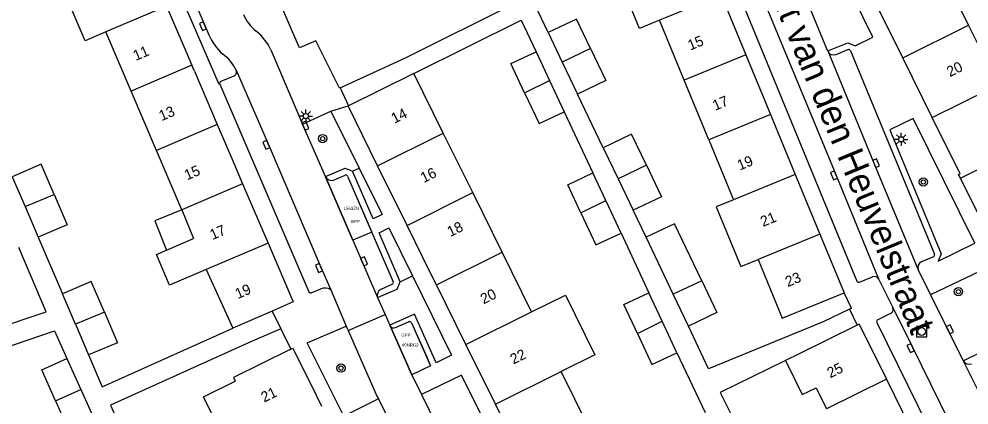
# Model space of a CAD drawing. Extents: x 132994 to 136000, y 393499 to 395512.
# Drawn here: x 134519.8 to 134610.8, y 394763.5 to 394800.5 of the extents above; entities that cross this region are included whole.
import ezdxf

# ---------------------------------------------------------------- set-up
doc = ezdxf.new("R2010")
doc.units = 0
for name, color, linetype in [('bp-anno-kenteken', 7, 'Continuous'), ('bp-grn-parkeervak', 7, 'Continuous'), ('gg-afsc-erfafscheiding', 7, 'Continuous'), ('gg-afsc-hekwerk', 7, 'Continuous'), ('gg-afsc-muur', 7, 'Continuous'), ('gg-anno-huisnummerreeks BGT', 7, 'Continuous'), ('gg-anno-openbare ruimte label', 7, 'Continuous'), ('gg-bbg-gedigitaliseerde bebouwing', 7, 'Continuous'), ('gg-bbg-gedigitaliseerde bijgebouw', 7, 'Continuous'), ('gg-bbg-hoofdgebouw', 7, 'Continuous'), ('gg-bbg-luifel en loopbrug', 7, 'Continuous'), ('gg-bbg-tussenscheiding', 7, 'Continuous'), ('gg-knt-verharding', 7, 'Continuous'), ('gg-knt-verharding nz', 7, 'Continuous'), ('gt-grn-groengrens', 7, 'Continuous'), ('gt-grn-weggrens', 7, 'Continuous'), ('gt-symb-boom', 7, 'Continuous'), ('gt-symb-kolk', 7, 'Continuous'), ('gt-symb-lichtmast', 7, 'Continuous'), ('gt-symb-rioolschacht', 7, 'Continuous'), ('kenmerkpunt gehandicapten parkeerplaats', 7, 'Continuous')]:
    doc.layers.add(name, color=color, linetype=linetype)

# ---------------------------------------------------------------- blocks, each defined once
blk = doc.blocks.new('gt0-KOLK')
at = {"layer": 'gt-symb-kolk'}
blk.add_lwpolyline([(0, 0), (0.375, 0), (0.375, 0.4), (-0.375, 0.4), (-0.375, 0), (0, 0)], dxfattribs=at)
blk = doc.blocks.new('gt0-BOOM')
at = {"layer": 'gt-symb-boom'}
for radius in [0.4, 0.2]:
    blk.add_circle((0, 0), radius, dxfattribs=at)
blk = doc.blocks.new('gt0-RS')
at = {"layer": 'gt-symb-rioolschacht'}
blk.add_lwpolyline([(-0.5, -0.5), (0.5, -0.5), (0.5, 0.5), (-0.5, 0.5)], close=True, dxfattribs=at)
blk.add_circle((0, 0), 0.375, dxfattribs=at)
blk = doc.blocks.new('gt0-LMAST')
at = {"layer": 'gt-symb-lichtmast'}
for p, q in [((-0.182, 0.173), (-0.447, 0.438)), ((-0.005, 0.246), (-0.005, 0.621)), ((0.172, 0.173), (0.437, 0.438)), ((-0.255, -0.004), (-0.63, -0.004)), ((-0.182, -0.181), (-0.447, -0.446)), ((-0.005, -0.254), (-0.005, -0.629)), ((0.437, -0.446), (0.172, -0.181)), ((0.245, -0.004), (0.62, -0.004))]:
    blk.add_line(p, q, dxfattribs=at)
blk.add_circle((-0.005, -0.004), 0.25, dxfattribs=at)

msp = doc.modelspace()

# ---------------------------------------------------------------- linework, layer by layer
at = {"layer": 'bp-grn-parkeervak'}
for p, q in [((134549.883, 394785.071), (134551.023, 394785.543)), ((134555.838, 394770.918), (134557.07, 394771.457))]:
    msp.add_line(p, q, dxfattribs=at)
for points in [[(134551.254, 394785.455), (134553.574, 394780.077), (134551.743, 394779.293), (134549.133, 394785.388)], [(134557.361, 394771.386), (134558.796, 394768.187), (134559.197, 394767.257), (134557.403, 394766.39), (134555.318, 394771.088)]]:
    msp.add_lwpolyline(points, dxfattribs=at)
for centre, radius, start, end in [((134551.091, 394785.375), 0.181, 26.18079, 112.1103), ((134549.677, 394785.628), 0.594, 203.85853, 290.31715), ((134555.667, 394771.276), 0.397, 208.29342, 295.49906), ((134557.179, 394771.271), 0.216, 32.28858, 120.28843)]:
    msp.add_arc(centre, radius, start, end, dxfattribs=at)
at = {"layer": 'gg-afsc-erfafscheiding'}
for p, q in [((134570.457, 394799.203), (134567.915, 394804.667)), ((134575.735, 394788.171), (134573.278, 394793.306)), ((134572.006, 394791.623), (134574.762, 394785.743)), ((134579.849, 394779.574), (134578.607, 394782.168)), ((134521.596, 394779.591), (134523.912, 394774.168)), ((134577.461, 394779.983), (134580.103, 394774.259)), ((134544.843, 394770.797), (134542.117, 394769.614)), ((134544.843, 394770.797), (134545.81, 394768.846)), ((134582.798, 394768.508), (134585.52, 394762.787))]:
    msp.add_line(p, q, dxfattribs=at)
for points in [[(134557.599, 394795.293), (134567.897, 394800.391), (134569.313, 394797.37)], [(134501.277, 394765.366), (134522.371, 394772.445), (134519.743, 394778.597)], [(134596.826, 394771.477), (134585.839, 394766.975), (134583.921, 394771.062)], [(134511.447, 394766.606), (134523.158, 394770.602), (134524.351, 394767.944)], [(134526.417, 394768.304), (134527.729, 394765.233), (134540.247, 394770.858)], [(134542.117, 394769.614), (134528.523, 394763.465), (134530.971, 394758.01)], [(134593.214, 394767.777), (134586.944, 394764.709), (134588.354, 394761.882)]]:
    msp.add_lwpolyline(points, dxfattribs=at)
at = {"layer": 'gg-afsc-hekwerk'}
for p, q in [((134550.528, 394793.903), (134551.345, 394792.197)), ((134544.026, 394772.503), (134544.843, 394770.797)), ((134599.335, 394772.678), (134600.083, 394771.163))]:
    msp.add_line(p, q, dxfattribs=at)
at = {"layer": 'gg-afsc-muur'}
for p, q in [((134599.532, 394772.772), (134598.82, 394774.26)), ((134599.532, 394772.772), (134599.335, 394772.678)), ((134599.335, 394772.678), (134596.826, 394771.477))]:
    msp.add_line(p, q, dxfattribs=at)
at = {"layer": 'gg-bbg-gedigitaliseerde bebouwing'}
for p, q in [((134610.759, 394799.929), (134607.922, 394805.664)), ((134583.501, 394794.658), (134581.136, 394800.395)), ((134530.502, 394793.583), (134528.07, 394799.264)), ((134613.595, 394794.193), (134610.759, 394799.929)), ((134550.528, 394793.903), (134556.859, 394796.807)), ((134557.599, 394795.293), (134551.345, 394792.197)), ((134560.421, 394789.577), (134557.599, 394795.293)), ((134585.861, 394788.918), (134583.501, 394794.658)), ((134532.934, 394787.902), (134530.502, 394793.583)), ((134563.243, 394783.863), (134560.421, 394789.577)), ((134585.861, 394788.918), (134588.224, 394783.173)), ((134535.365, 394782.221), (134532.934, 394787.902)), ((134566.065, 394778.148), (134563.243, 394783.863)), ((134588.224, 394783.173), (134586.571, 394782.496)), ((134535.365, 394782.221), (134536.483, 394779.457)), ((134533.908, 394778.357), (134536.483, 394779.457)), ((134568.887, 394772.433), (134566.065, 394778.148)), ((134537.683, 394776.49), (134540.247, 394770.858)), ((134600.083, 394771.163), (134594.525, 394768.418)), ((134600.26, 394771.25), (134600.083, 394771.163)), ((134594.525, 394768.418), (134593.214, 394767.777)), ((134574.531, 394761.004), (134571.709, 394766.719)), ((134596.143, 394765.15), (134597.151, 394763.113))]:
    msp.add_line(p, q, dxfattribs=at)
for points in [[(134556.859, 394796.807), (134567.164, 394801.953), (134562.928, 394811.538)], [(134581.136, 394800.395), (134579.219, 394799.606), (134576.857, 394805.344), (134578.774, 394806.133)], [(134528.07, 394799.264), (134526.115, 394798.429), (134523.687, 394804.112), (134525.639, 394804.946)], [(134586.571, 394782.496), (134588.931, 394776.761), (134590.585, 394777.442)], [(134537.683, 394776.49), (134534.188, 394774.997), (134532.931, 394777.94), (134533.908, 394778.357)], [(134590.585, 394777.442), (134592.896, 394771.827), (134598.82, 394774.26)], [(134568.887, 394772.433), (134572.121, 394774.03), (134574.943, 394768.316), (134571.709, 394766.719)], [(134545.752, 394768.817), (134540.309, 394766.126), (134540.481, 394765.778)], [(134593.214, 394767.777), (134594.817, 394764.501), (134596.143, 394765.15)], [(134543.054, 394760.58), (134540.007, 394759.071), (134537.433, 394764.269), (134540.481, 394765.778)]]:
    msp.add_lwpolyline(points, dxfattribs=at)
at = {"layer": 'gg-bbg-gedigitaliseerde bijgebouw'}
for p, q in [((134570.457, 394799.203), (134571.81, 394796.375)), ((134569.313, 394797.37), (134570.608, 394794.606)), ((134571.81, 394796.375), (134573.278, 394793.306)), ((134570.608, 394794.606), (134572.006, 394791.623)), ((134575.735, 394788.171), (134577.168, 394785.176)), ((134575.997, 394783.108), (134574.762, 394785.743)), ((134519.119, 394785.39), (134520.345, 394782.52)), ((134577.168, 394785.176), (134578.607, 394782.168)), ((134577.461, 394779.983), (134575.997, 394783.108)), ((134520.345, 394782.52), (134521.596, 394779.591)), ((134582.463, 394774.111), (134579.849, 394779.574)), ((134525.16, 394771.247), (134523.912, 394774.168)), ((134581.381, 394771.531), (134580.103, 394774.259)), ((134583.921, 394771.062), (134582.463, 394774.111)), ((134525.16, 394771.247), (134526.417, 394768.304)), ((134582.798, 394768.508), (134581.381, 394771.531)), ((134524.351, 394767.944), (134525.681, 394764.98)), ((134525.681, 394764.98), (134527.012, 394762.015))]:
    msp.add_line(p, q, dxfattribs=at)
for points in [[(134574.533, 394797.677), (134573.18, 394800.505), (134570.457, 394799.203)], [(134568.217, 394793.426), (134566.899, 394796.239), (134569.313, 394797.37)], [(134574.533, 394797.677), (134576.002, 394794.607), (134573.278, 394793.306)], [(134568.217, 394793.426), (134569.592, 394790.492), (134572.006, 394791.623)], [(134579.891, 394786.479), (134578.458, 394789.474), (134575.735, 394788.171)], [(134523.132, 394783.682), (134521.896, 394786.577), (134519.119, 394785.39)], [(134579.891, 394786.479), (134581.33, 394783.471), (134578.607, 394782.168)], [(134573.611, 394781.916), (134572.348, 394784.611), (134574.762, 394785.743)], [(134523.132, 394783.682), (134524.373, 394780.777), (134521.596, 394779.591)], [(134573.611, 394781.916), (134575.047, 394778.852), (134577.461, 394779.983)], [(134585.186, 394775.413), (134582.572, 394780.876), (134579.849, 394779.574)], [(134527.948, 394772.408), (134526.69, 394775.354), (134523.912, 394774.168)], [(134585.186, 394775.413), (134586.644, 394772.365), (134583.921, 394771.062)], [(134579.029, 394770.356), (134577.723, 394773.144), (134580.103, 394774.259)], [(134527.948, 394772.408), (134529.205, 394769.465), (134526.417, 394768.304)], [(134579.029, 394770.356), (134580.418, 394767.392), (134582.798, 394768.508)], [(134523.269, 394763.897), (134521.939, 394766.862), (134524.351, 394767.944)], [(134523.269, 394763.897), (134524.6, 394760.933), (134527.012, 394762.015)]]:
    msp.add_lwpolyline(points, dxfattribs=at)
at = {"layer": 'gg-bbg-hoofdgebouw'}
for p, q in [((134545.878, 394799.494), (134544.159, 394803.504)), ((134587.059, 394802.815), (134589.422, 394797.078)), ((134604.443, 394796.802), (134601.606, 394802.536)), ((134533.895, 394801.754), (134536.327, 394796.073)), ((134546.63, 394797.74), (134545.878, 394799.494)), ((134589.422, 394797.078), (134591.786, 394791.339)), ((134607.28, 394791.067), (134604.443, 394796.802)), ((134536.566, 394795.514), (134536.327, 394796.073)), ((134536.566, 394795.514), (134538.758, 394790.392)), ((134551.29, 394792.17), (134551.345, 394792.197)), ((134554.123, 394786.433), (134551.29, 394792.17)), ((134591.786, 394791.339), (134594.149, 394785.601)), ((134538.758, 394790.392), (134540.35, 394786.673)), ((134540.35, 394786.673), (134541.19, 394784.711)), ((134556.944, 394780.718), (134554.123, 394786.433)), ((134594.149, 394785.601), (134596.512, 394779.864)), ((134541.19, 394784.711), (134543.622, 394779.029)), ((134559.233, 394776.082), (134556.944, 394780.718)), ((134596.512, 394779.864), (134598.82, 394774.26)), ((134543.622, 394779.029), (134546.04, 394773.38)), ((134559.765, 394775.004), (134559.233, 394776.082)), ((134562.587, 394769.288), (134559.765, 394775.004)), ((134546.04, 394773.38), (134544.026, 394772.503)), ((134544.026, 394772.503), (134540.247, 394770.858)), ((134600.26, 394771.25), (134602.879, 394765.962)), ((134565.409, 394763.573), (134562.587, 394769.288)), ((134545.752, 394768.817), (134545.81, 394768.846)), ((134545.81, 394768.846), (134546, 394768.94)), ((134546, 394768.94), (134548.23, 394764.431)), ((134602.879, 394765.962), (134605.528, 394760.614)), ((134548.23, 394764.431), (134548.742, 394763.397)), ((134568.23, 394757.859), (134565.409, 394763.573))]:
    msp.add_line(p, q, dxfattribs=at)
for points in [[(134550.528, 394793.903), (134550.458, 394793.869), (134548.218, 394798.424), (134546.63, 394797.74)], [(134609.969, 394785.259), (134609.8, 394785.6), (134609.95, 394785.67), (134607.28, 394791.067)], [(134612.831, 394779.675), (134612.76, 394779.64), (134609.969, 394785.259)]]:
    msp.add_lwpolyline(points, dxfattribs=at)
at = {"layer": 'gg-bbg-luifel en loopbrug'}
msp.add_lwpolyline([(134535.365, 394782.221), (134532.769, 394781.171), (134533.908, 394778.357)], dxfattribs=at)
at = {"layer": 'gg-bbg-tussenscheiding'}
for p, q in [((134587.059, 394802.815), (134581.136, 394800.395)), ((134533.895, 394801.754), (134528.07, 394799.264)), ((134604.443, 394796.802), (134610.759, 394799.929)), ((134574.533, 394797.677), (134571.81, 394796.375)), ((134589.422, 394797.078), (134583.501, 394794.658)), ((134536.327, 394796.073), (134530.502, 394793.583)), ((134568.217, 394793.426), (134570.608, 394794.606)), ((134607.28, 394791.067), (134613.595, 394794.193)), ((134591.786, 394791.339), (134585.861, 394788.918)), ((134538.758, 394790.392), (134532.934, 394787.902)), ((134554.123, 394786.433), (134560.421, 394789.577)), ((134609.969, 394785.259), (134616.431, 394788.458)), ((134579.891, 394786.479), (134577.168, 394785.176)), ((134594.149, 394785.601), (134588.224, 394783.173)), ((134541.19, 394784.711), (134535.365, 394782.221)), ((134520.345, 394782.52), (134523.132, 394783.682)), ((134556.944, 394780.718), (134563.243, 394783.863)), ((134573.611, 394781.916), (134575.997, 394783.108)), ((134596.512, 394779.864), (134590.585, 394777.442)), ((134543.622, 394779.029), (134537.683, 394776.49)), ((134559.765, 394775.004), (134566.065, 394778.148)), ((134585.186, 394775.413), (134582.463, 394774.111)), ((134527.948, 394772.408), (134525.16, 394771.247)), ((134562.587, 394769.288), (134568.887, 394772.433)), ((134579.029, 394770.356), (134581.381, 394771.531)), ((134565.409, 394763.573), (134571.709, 394766.719)), ((134602.879, 394765.962), (134597.151, 394763.113)), ((134523.269, 394763.897), (134525.681, 394764.98))]:
    msp.add_line(p, q, dxfattribs=at)
at = {"layer": 'gg-knt-verharding'}
for p, q in [((134581.366, 394820.794), (134600.053, 394775.377)), ((134535.76, 394804.102), (134537.949, 394798.988)), ((134543.89, 394797.541), (134546.935, 394790.415)), ((134597.266, 394797.449), (134597.265, 394797.452)), ((134598.057, 394797.104), (134599.173, 394797.57)), ((134599.434, 394797.465), (134607.483, 394777.969)), ((134540.575, 394795.598), (134540.571, 394795.603)), ((134540.333, 394795.014), (134539.096, 394794.53)), ((134546.935, 394790.415), (134549.655, 394791.685)), ((134549.655, 394791.685), (134552.348, 394786.221)), ((134549.128, 394785.399), (134546.935, 394790.415)), ((134549.883, 394785.071), (134551.023, 394785.543)), ((134551.254, 394785.455), (134555.63, 394775.31)), ((134549.128, 394785.399), (134549.133, 394785.388)), ((134607.381, 394777.717), (134606.251, 394777.235)), ((134605.927, 394776.453), (134607.108, 394774.062)), ((134600.305, 394775.271), (134601.555, 394775.797)), ((134602.134, 394775.579), (134603.485, 394772.836)), ((134549.65, 394774.533), (134551.119, 394771.063)), ((134555.541, 394775.07), (134554.445, 394774.58)), ((134554.13, 394773.808), (134554.839, 394772.185)), ((134607.108, 394774.062), (134610.242, 394767.741)), ((134551.304, 394770.627), (134554.839, 394772.185)), ((134554.839, 394772.185), (134555.292, 394771.146)), ((134603.269, 394772.27), (134602.056, 394771.664)), ((134551.119, 394771.063), (134551.304, 394770.627)), ((134555.292, 394771.146), (134555.318, 394771.088)), ((134555.318, 394771.088), (134557.403, 394766.39)), ((134555.838, 394770.918), (134557.07, 394771.457)), ((134601.965, 394771.41), (134611.774, 394751.486)), ((134610.242, 394767.741), (134610.245, 394767.735)), ((134557.403, 394766.39), (134558.332, 394764.496)), ((134554.204, 394764.076), (134554.983, 394762.526))]:
    msp.add_line(p, q, dxfattribs=at)
for points in [[(134597.265, 394797.452), (134599.186, 394798.215), (134599.882, 394797.924), (134601.595, 394798.766), (134596.81, 394808.484), (134593.411, 394806.822)], [(134597.265, 394797.452), (134597.244, 394797.504), (134593.411, 394806.822)], [(134539.001, 394794.261), (134538.932, 394794.232), (134534.86, 394803.716), (134535.76, 394804.102)], [(134539.001, 394794.261), (134547.521, 394774.351), (134547.647, 394774.249), (134547.771, 394774.251), (134548.691, 394774.645)], [(134608.125, 394777.976), (134607.842, 394777.304), (134611.36, 394779.007), (134605.459, 394790.984), (134603.213, 394789.895), (134608.125, 394777.976)], [(134549.128, 394785.399), (134551.007, 394786.2), (134551.726, 394785.914)], [(134552.348, 394786.221), (134554.548, 394781.758), (134553.687, 394781.349), (134551.726, 394785.914)], [(134556.292, 394775.322), (134554.27, 394780.012), (134555.193, 394780.469), (134557.453, 394775.896)], [(134610.242, 394767.741), (134612.113, 394768.651), (134612.841, 394768.408), (134615.035, 394763.961), (134618.062, 394765.459), (134612.53, 394776.66), (134607.108, 394774.062)], [(134557.453, 394775.896), (134561.217, 394768.278), (134559.727, 394767.55), (134557.65, 394772.199), (134555.292, 394771.146)], [(134554.13, 394773.808), (134556.001, 394774.59), (134556.292, 394775.322)], [(134554.204, 394764.076), (134550.872, 394762.425), (134547.374, 394769.458), (134551.119, 394771.063)], [(134557.361, 394771.386), (134559.197, 394767.257), (134557.403, 394766.39)], [(134551.304, 394770.627), (134554.096, 394764.292), (134554.204, 394764.076)], [(134560.262, 394760.611), (134562.11, 394761.52), (134562.84, 394761.283), (134564.431, 394758.154), (134565.876, 394758.869), (134562.154, 394766.371), (134558.332, 394764.496)], [(134558.332, 394764.496), (134559.799, 394761.506), (134560.262, 394760.611)]]:
    msp.add_lwpolyline(points, dxfattribs=at)
for centre, radius, start, end in [((134545.067, 394802.544), 4.113, 202.85595, 231.20244), ((134539.522, 394795.582), 4.787, 24.15657, 51.68604), ((134542.439, 394800.87), 4.868, 202.74009, 229.79193), ((134597.84, 394797.687), 0.622, 202.48651, 290.38399), ((134599.255, 394797.397), 0.191, 20.80744, 115.36283), ((134536.768, 394793.772), 4.22, 25.70854, 53.20785), ((134540.17, 394795.424), 0.441, 291.73052, 23.25285), ((134539.174, 394794.351), 0.195, 113.57204, 207.52561), ((134551.091, 394785.375), 0.181, 26.18079, 112.1103), ((134549.677, 394785.628), 0.594, 203.85853, 290.31715), ((134607.311, 394777.892), 0.188, 291.79463, 24.13291), ((134606.481, 394776.682), 0.599, 112.58297, 202.4064), ((134601.725, 394775.37), 0.459, 27.03019, 111.70597), ((134549.071, 394773.734), 0.987, 54.06699, 112.61041), ((134554.688, 394774.031), 0.601, 113.86967, 201.73636), ((134555.416, 394775.253), 0.222, 304.43579, 14.87129), ((134600.236, 394775.46), 0.201, 204.29109, 290.08227), ((134603.1, 394772.659), 0.424, 293.54622, 24.67753), ((134555.667, 394771.276), 0.397, 208.29342, 295.49906), ((134557.179, 394771.271), 0.216, 32.28858, 120.28843), ((134602.144, 394771.489), 0.196, 116.73707, 203.84101), ((134610.784, 394768.006), 0.603, 206.67325, 294.77243)]:
    msp.add_arc(centre, radius, start, end, dxfattribs=at)
at = {"layer": 'gg-knt-verharding nz'}
msp.add_line((134610.245, 394767.735), (134615.845, 394756.42), dxfattribs=at)
for points in [[(134582.906, 394822.163), (134598.044, 394785.585), (134602.134, 394775.579)], [(134597.266, 394797.449), (134601.714, 394786.611), (134605.927, 394776.453)], [(134540.575, 394795.598), (134543.638, 394788.53), (134548.695, 394776.716), (134549.65, 394774.533)], [(134549.133, 394785.388), (134551.743, 394779.293), (134554.13, 394773.808)], [(134603.485, 394772.836), (134605.378, 394769.029), (134611.391, 394756.814), (134613.514, 394752.358)]]:
    msp.add_lwpolyline(points, dxfattribs=at)
at = {"layer": 'gt-grn-groengrens'}
for p, q in [((134551.726, 394785.914), (134552.348, 394786.221)), ((134556.292, 394775.322), (134557.453, 394775.896))]:
    msp.add_line(p, q, dxfattribs=at)
at = {"layer": 'gt-grn-weggrens'}
msp.add_line((134549.655, 394791.685), (134551.29, 394792.17), dxfattribs=at)

# ---------------------------------------------------------------- block references
at = {"layer": 'gt-symb-boom'}
for p in [(134548.86, 394789.041), (134606.42, 394784.877), (134609.789, 394774.366), (134550.619, 394767.036)]:
    msp.add_blockref('gt0-BOOM', p, dxfattribs=at)
at = {"layer": 'gt-symb-kolk'}
for p, rotation in [((134537.561, 394799.899), 113.19223255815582), ((134547.024, 394790.207), -66.37016021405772), ((134543.638, 394788.53), 113.4380721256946), ((134601.714, 394786.611), -67.47325240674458), ((134598.044, 394785.585), 112.5087473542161), ((134552.643, 394777.191), -66.27266427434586), ((134548.695, 394776.716), 113.17421880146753), ((134608.791, 394770.656), -63.535999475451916), ((134605.378, 394769.029), 116.43513718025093)]:
    msp.add_blockref('gt0-KOLK', p, dxfattribs=dict(at, rotation=rotation))
at = {"layer": 'gt-symb-lichtmast'}
for p in [(134547.252, 394791.206), (134604.31, 394788.973)]:
    msp.add_blockref('gt0-LMAST', p, dxfattribs=at)
at = {"layer": 'gt-symb-rioolschacht'}
msp.add_blockref('gt0-RS', (134606.262, 394770.538), dxfattribs=at)

# ---------------------------------------------------------------- texts
at = {"layer": 'bp-anno-kenteken'}
for s, p in [('L563ZN', (134550.863, 394782.204)), ('49NRG2', (134556.445, 394769.098))]:
    msp.add_text(s, height=0.3, dxfattribs=at).set_placement(p)
at = {"layer": 'gg-anno-huisnummerreeks BGT'}
for s, rotation, p in [('15', 22.4, (134584.09, 394797.48)), ('11', 23.2, (134530.954, 394796.487)), ('20', 26.3, (134608.964, 394794.932)), ('17', 22.4, (134586.469, 394791.705)), ('13', 23.2, (134533.427, 394790.709)), ('14', 26.3, (134555.728, 394790.46)), ('19', 22.4, (134588.831, 394785.97)), ('15', 23.2, (134535.858, 394785.028)), ('16', 26.3, (134558.54, 394784.766)), ('21', 22.4, (134591.056, 394780.566)), ('18', 26.3, (134561.094, 394779.591)), ('17', 23.2, (134538.306, 394779.309)), ('23', 22.4, (134593.432, 394774.798)), ('19', 23.2, (134540.729, 394773.648)), ('20', 26.3, (134564.279, 394773.14)), ('22', 26.3, (134567.131, 394767.364)), ('25', 26.4, (134597.503, 394766.055)), ('21', 26.3, (134543.254, 394763.716))]:
    msp.add_text(s, height=1, rotation=rotation, dxfattribs=at).set_placement(p)
at = {"layer": 'gg-anno-openbare ruimte label'}
msp.add_text('Vincent van den Heuvelstraat', height=2.5, rotation=292.5, dxfattribs=at).set_placement((134588.598, 394810.442))
at = {"layer": 'kenmerkpunt gehandicapten parkeerplaats'}
for p in [(134551.537, 394780.944), (134556.401, 394770.042)]:
    msp.add_text('GPP', height=0.3, dxfattribs=at).set_placement(p)

doc.saveas('drawing.dxf')
